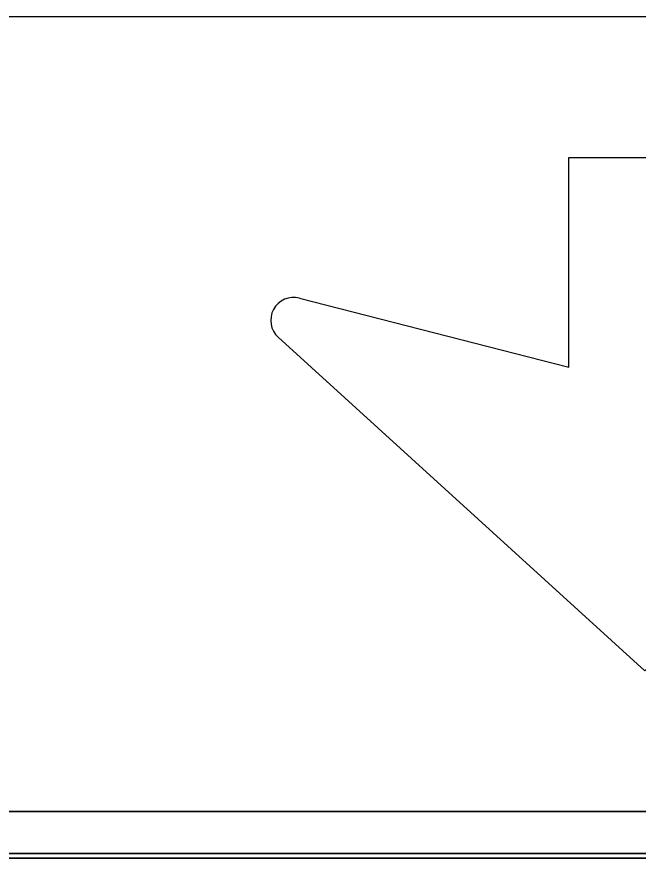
# Model space of a CAD drawing. Extents: x 2149961 to 2150220, y 145114 to 145240.
# Drawn here: x 2150036.581 to 2150038.796, y 145147.133 to 145150.133 of the extents above; entities that cross this region are included whole.
import ezdxf

# ---------------------------------------------------------------- set-up
doc = ezdxf.new("R2010")
doc.units = 0
for name, color, linetype in [('GSBWFILL', 7, 'Continuous'), ('GSCOLORFILL', 7, 'Continuous'), ('GSOUTLINE', 7, 'Continuous')]:
    doc.layers.add(name, color=color, linetype=linetype)

msp = doc.modelspace()

# ---------------------------------------------------------------- linework, layer by layer
at = {"layer": 'GSBWFILL'}
for p, q in [((2150047.02, 145150.1332), (2150031.52, 145150.1332)), ((2150032.52, 145147.2996), (2150046.02, 145147.2996)), ((2150046.02, 145147.2996), (2150032.5217, 145147.2996)), ((2150046.02, 145147.1329), (2150032.52, 145147.1329)), ((2150032.52, 145147.1329), (2150046.02, 145147.1329)), ((2150032.5217, 145147.1329), (2150046.02, 145147.1329))]:
    msp.add_line(p, q, dxfattribs=at)
for points in [[(2150037.5889, 145149.1304), (2150038.5493, 145148.8837), (2150038.5493, 145149.6315), (2150039.0905, 145149.6315), (2150039.0905, 145148.8837), (2150040.0509, 145149.1304)], [(2150040.1265, 145148.9903), (2150038.8199, 145147.8012), (2150037.5133, 145148.9903)]]:
    msp.add_lwpolyline(points, dxfattribs=at)
msp.add_arc((2150037.5685, 145149.0509), 0.082, 75.5925, 227.6952, dxfattribs=at)
at = {"layer": 'GSCOLORFILL'}
for p, q in [((2150047.02, 145150.1332), (2150031.52, 145150.1332)), ((2150032.52, 145147.2996), (2150046.02, 145147.2996)), ((2150046.02, 145147.2996), (2150032.5217, 145147.2996)), ((2150032.52, 145147.1496), (2150046.02, 145147.1496)), ((2150046.02, 145147.1496), (2150032.5202, 145147.1496)), ((2150032.52, 145147.1329), (2150046.02, 145147.1329)), ((2150032.52, 145147.1329), (2150046.02, 145147.1329)), ((2150046.02, 145147.1329), (2150032.52, 145147.1329)), ((2150046.02, 145147.1329), (2150032.52, 145147.1329)), ((2150032.5202, 145147.1329), (2150046.02, 145147.1329)), ((2150032.5217, 145147.1329), (2150046.02, 145147.1329))]:
    msp.add_line(p, q, dxfattribs=at)
for points in [[(2150037.5889, 145149.1304), (2150038.5493, 145148.8837), (2150038.5493, 145149.6315), (2150039.0905, 145149.6315), (2150039.0905, 145148.8837), (2150040.0509, 145149.1304)], [(2150040.1265, 145148.9903), (2150038.8199, 145147.8012), (2150037.5133, 145148.9903)]]:
    msp.add_lwpolyline(points, dxfattribs=at)
msp.add_arc((2150037.5685, 145149.0509), 0.082, 75.5925, 227.6952, dxfattribs=at)
at = {"layer": 'GSOUTLINE'}
for p, q in [((2150047.02, 145150.1332), (2150031.52, 145150.1332)), ((2150032.52, 145147.2996), (2150046.02, 145147.2996)), ((2150032.52, 145147.2996), (2150046.02, 145147.2996)), ((2150032.52, 145147.1329), (2150046.02, 145147.1329)), ((2150046.02, 145147.1329), (2150032.52, 145147.1329)), ((2150032.52, 145147.1329), (2150046.02, 145147.1329))]:
    msp.add_line(p, q, dxfattribs=at)
for points in [[(2150037.5889, 145149.1304), (2150038.5493, 145148.8837), (2150038.5493, 145149.6315), (2150039.0905, 145149.6315), (2150039.0905, 145148.8837), (2150040.0509, 145149.1304)], [(2150040.1265, 145148.9903), (2150038.8199, 145147.8012), (2150037.5133, 145148.9903)]]:
    msp.add_lwpolyline(points, dxfattribs=at)
msp.add_arc((2150037.5685, 145149.0509), 0.082, 75.5925, 227.6952, dxfattribs=at)

doc.saveas('drawing.dxf')
